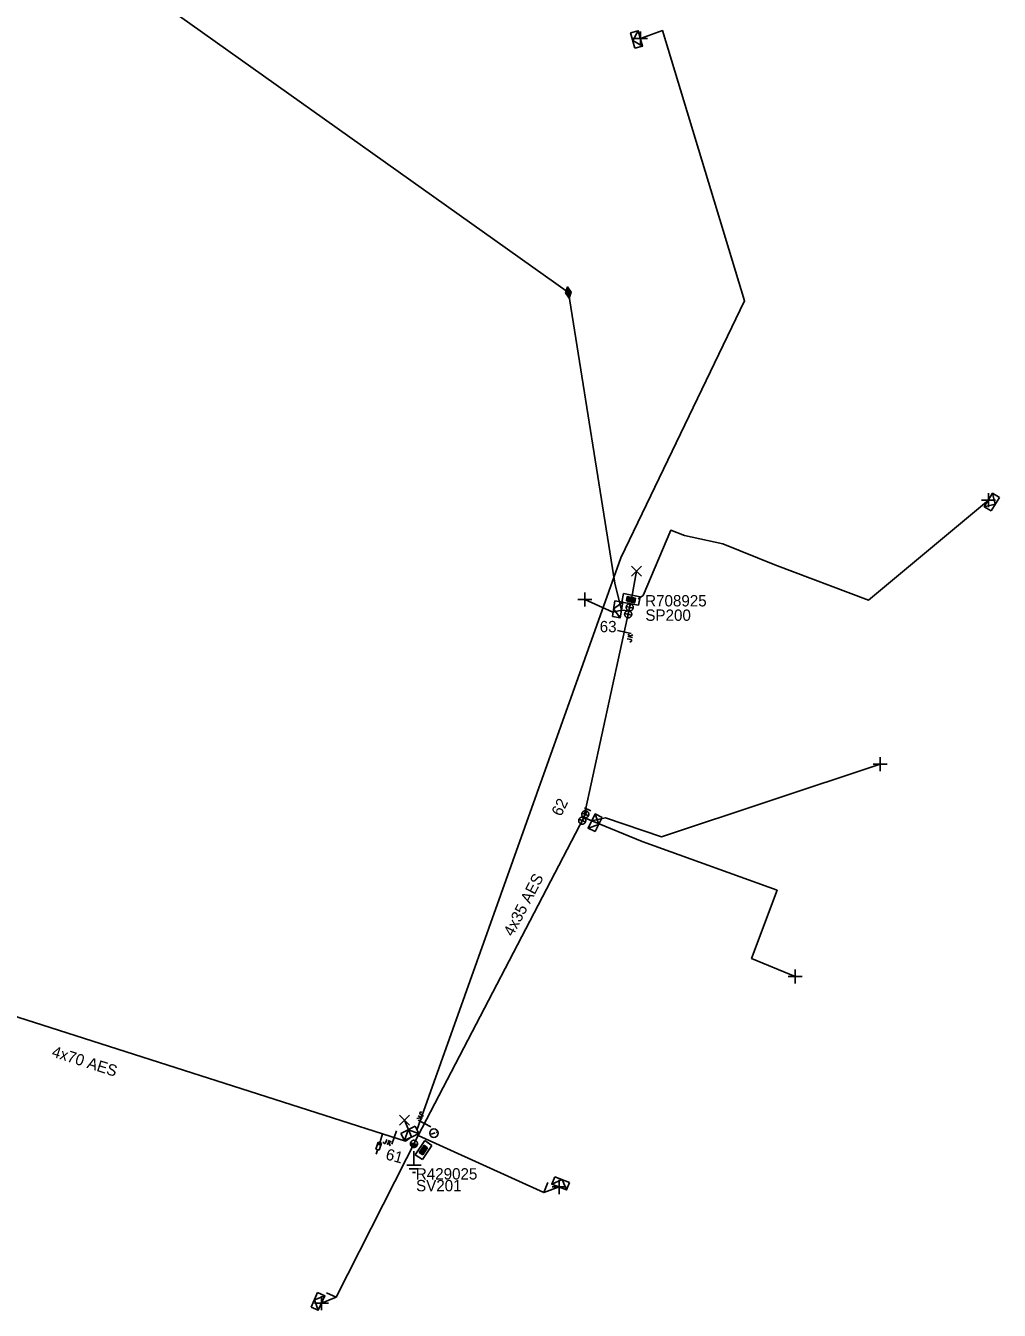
# Model space of a CAD drawing. Extents: x -540466 to -537383, y -1184038 to -1179972.
# Drawn here: x -537581.3 to -537495.4, y -1180536.7 to -1180423.3 of the extents above; entities that cross this region are included whole.
import ezdxf

# ---------------------------------------------------------------- set-up
doc = ezdxf.new("R2010")
doc.units = 0
for name, color, linetype in [('Vrstva 1', 7, 'Continuous'), ('Vrstva 10', 7, 'Continuous'), ('Vrstva 13', 7, 'Continuous'), ('Vrstva 14', 7, 'Continuous'), ('Vrstva 15', 7, 'Continuous'), ('Vrstva 16', 7, 'Continuous'), ('Vrstva 18', 7, 'Continuous'), ('Vrstva 19', 7, 'Continuous'), ('Vrstva 2', 7, 'Continuous'), ('Vrstva 28', 7, 'Continuous'), ('Vrstva 29', 7, 'Continuous'), ('Vrstva 30', 7, 'Continuous'), ('Vrstva 31', 7, 'Continuous'), ('Vrstva 34', 7, 'Continuous'), ('Vrstva 36', 7, 'Continuous'), ('Vrstva 4', 7, 'Continuous'), ('Vrstva 50', 7, 'Continuous'), ('Vrstva 51', 7, 'Continuous'), ('Vrstva 52', 7, 'Continuous'), ('Vrstva 59', 7, 'Continuous'), ('Vrstva 8', 7, 'Continuous'), ('Vrstva 9', 7, 'Continuous')]:
    doc.layers.add(name, color=color, linetype=linetype)

# ---------------------------------------------------------------- blocks, each defined once
blk = doc.blocks.new('NN440')
at = {"layer": 'Vrstva 2'}
for points in [[(0.63, 0), (0.63, 0.06), (0.62, 0.13), (0.6, 0.19), (0.58, 0.25), (0.55, 0.31), (0.51, 0.37), (0.47, 0.42), (0.42, 0.46), (0.37, 0.51), (0.32, 0.54), (0.26, 0.57), (0.2, 0.59), (0.13, 0.61), (0.07, 0.62), (0, 0.63), (-0.06, 0.62), (-0.13, 0.61), (-0.19, 0.59), (-0.26, 0.57), (-0.31, 0.54), (-0.37, 0.51), (-0.42, 0.46), (-0.47, 0.42), (-0.51, 0.37), (-0.54, 0.31), (-0.57, 0.25), (-0.6, 0.19), (-0.62, 0.13), (-0.63, 0.06), (-0.63, 0), (-0.63, -0.07), (-0.62, -0.14), (-0.6, -0.2), (-0.57, -0.26), (-0.54, -0.32), (-0.51, -0.37), (-0.47, -0.43), (-0.42, -0.47), (-0.37, -0.51), (-0.31, -0.55), (-0.26, -0.58), (-0.19, -0.6), (-0.13, -0.62), (-0.06, -0.63), (0, -0.63), (0.07, -0.63), (0.13, -0.62), (0.2, -0.6), (0.26, -0.58), (0.32, -0.55), (0.37, -0.51), (0.42, -0.47), (0.47, -0.43), (0.51, -0.37), (0.55, -0.32), (0.58, -0.26), (0.6, -0.2), (0.62, -0.14), (0.63, -0.07), (0.63, 0)], [(-0.63, 0), (0.63, 0)], [(-0.6, -0.18), (0.57, -0.18)], [(-0.51, -0.32), (0.5, -0.32)], [(-0.37, -0.47), (0.35, -0.47)]]:
    blk.add_lwpolyline(points, dxfattribs=at)
blk = doc.blocks.new('NN840')
at = {"layer": 'Vrstva 15'}
for points in [[(0, 0.62), (0, -0.63)], [(-0.75, -0.71), (-0.75, -0.66)], [(-0.73, -0.76), (-0.75, -0.71)], [(-0.66, -0.8), (-0.73, -0.76)], [(-0.63, -0.8), (-0.66, -0.8)], [(-0.56, -0.76), (-0.63, -0.8)], [(-0.54, -0.71), (-0.56, -0.76)], [(-0.54, -0.38), (-0.54, -0.71)], [(-0.33, -0.38), (-0.33, -0.8)], [(-0.33, -0.64), (-0.13, -0.38)], [(-0.26, -0.56), (-0.09, -0.8)]]:
    blk.add_lwpolyline(points, dxfattribs=at)
blk = doc.blocks.new('NN770')
at = {"layer": 'Vrstva 10'}
for p, q in [((0, 0.19), (0, 0.26)), ((0, -0.28), (0, 0.11))]:
    blk.add_line(p, q, dxfattribs=at)
blk.add_circle((0, -0.01), 0.375, dxfattribs=at)
blk = doc.blocks.new('NN870')
at = {"layer": 'Vrstva 4'}
for points in [[(0, -0.25), (0.5, 0), (0, 0.25), (-0.5, 0), (0, -0.25)], [(0.37, 0), (0, 0.19), (-0.36, 0), (0, -0.19), (0.37, 0)], [(0.24, 0), (0, 0.12), (-0.25, 0), (0, -0.12), (0.24, 0)], [(0.12, 0), (0, 0.06), (-0.13, 0), (0, -0.06), (0.12, 0)]]:
    blk.add_lwpolyline(points, dxfattribs=at)
blk = doc.blocks.new('NN800')
at = {"layer": 'Vrstva 1'}
for points in [[(-0.44, 0.44), (0.44, -0.44)], [(-0.44, -0.44), (0.44, 0.44)]]:
    blk.add_lwpolyline(points, dxfattribs=at)
blk = doc.blocks.new('NN820')
at = {"layer": 'Vrstva 13'}
for points in [[(0, 0), (0, -1.05)], [(-0.16, -0.81), (0.16, -0.81)], [(-0.16, -1.47), (-0.16, -0.81)], [(0, -1.05), (-0.06, -0.93)], [(0, -1.05), (0.06, -0.93)], [(0.16, -0.81), (0.16, -1.47)], [(0.16, -1.47), (-0.16, -1.47)], [(0, -1.47), (0, -1.87)]]:
    blk.add_lwpolyline(points, dxfattribs=at)
blk = doc.blocks.new('NN620')
at = {"layer": 'Vrstva 8'}
for points in [[(0.75, 0), (-0.75, 0)], [(-0.75, 0), (-0.75, -0.75)], [(0.75, -0.75), (0.75, 0)], [(-0.75, -0.75), (0.75, -0.75)], [(0.37, -0.18), (-0.38, -0.18)], [(-0.38, -0.18), (-0.38, -0.56)], [(-0.38, -0.56), (0.37, -0.56)], [(0.32, -0.23), (-0.33, -0.23)], [(-0.33, -0.23), (-0.33, -0.51)], [(-0.33, -0.51), (0.32, -0.51)], [(0.27, -0.27), (-0.28, -0.27)], [(-0.28, -0.27), (-0.28, -0.46)], [(-0.28, -0.46), (0.27, -0.46)], [(0.23, -0.32), (-0.23, -0.32)], [(-0.23, -0.32), (-0.23, -0.42)], [(-0.23, -0.42), (0.23, -0.42)], [(-0.19, -0.37), (0.19, -0.37)], [(0.23, -0.42), (0.23, -0.32)], [(0.27, -0.46), (0.27, -0.27)], [(0.32, -0.51), (0.32, -0.23)], [(0.37, -0.56), (0.37, -0.18)]]:
    blk.add_lwpolyline(points, dxfattribs=at)
blk = doc.blocks.new('NN630')
at = {"layer": 'Vrstva 9'}
for points in [[(0, -0.7), (-0.7, 0)], [(-0.7, -0.7), (-0.7, 0), (0.7, 0), (0.7, -0.7)], [(-0.7, -0.7), (0.7, -0.7)], [(0, -0.7), (0.7, 0)]]:
    blk.add_lwpolyline(points, dxfattribs=at)
blk = doc.blocks.new('NN810')
at = {"layer": 'Vrstva 14'}
for points in [[(0, -0.64), (0, -1.89)], [(0.63, -1.89), (-0.62, -1.89)], [(0.39, -2.2), (-0.4, -2.2)], [(0, -2.52), (-0.12, -2.52)], [(0.14, -2.52), (0, -2.52)]]:
    blk.add_lwpolyline(points, dxfattribs=at)
blk = doc.blocks.new('NN430')
at = {"layer": 'Vrstva 2'}
for points in [[(0, 0), (0, 0.07), (-0.01, 0.13), (-0.03, 0.19), (-0.05, 0.25), (-0.08, 0.31), (-0.12, 0.37), (-0.16, 0.42), (-0.21, 0.46), (-0.26, 0.51), (-0.31, 0.54), (-0.37, 0.57), (-0.43, 0.59), (-0.5, 0.61), (-0.56, 0.62), (-0.63, 0.63), (-0.69, 0.62), (-0.75, 0.61), (-0.82, 0.59), (-0.88, 0.57), (-0.94, 0.54), (-0.99, 0.51), (-1.04, 0.46), (-1.09, 0.42), (-1.13, 0.37), (-1.17, 0.31), (-1.2, 0.25), (-1.22, 0.19), (-1.24, 0.13), (-1.25, 0.07), (-1.25, 0), (-1.25, -0.07), (-1.24, -0.13), (-1.22, -0.19), (-1.2, -0.25), (-1.17, -0.31), (-1.13, -0.37), (-1.09, -0.42), (-1.04, -0.46), (-0.99, -0.51), (-0.94, -0.54), (-0.88, -0.57), (-0.82, -0.59), (-0.75, -0.61), (-0.69, -0.62), (-0.62, -0.62), (-0.56, -0.62), (-0.5, -0.61), (-0.43, -0.59), (-0.37, -0.57), (-0.31, -0.54), (-0.26, -0.51), (-0.21, -0.46), (-0.16, -0.42), (-0.12, -0.37), (-0.08, -0.31), (-0.05, -0.25), (-0.03, -0.19), (-0.01, -0.13), (0, -0.07), (0, 0)], [(-1.25, 0), (1.25, 0)], [(-0.62, 0.62), (-0.62, -0.62)], [(1.25, 0), (1.25, 0.07), (1.24, 0.13), (1.22, 0.19), (1.2, 0.25), (1.17, 0.31), (1.13, 0.37), (1.09, 0.42), (1.04, 0.46), (0.99, 0.51), (0.94, 0.54), (0.88, 0.57), (0.82, 0.59), (0.75, 0.61), (0.69, 0.62), (0.62, 0.63), (0.56, 0.62), (0.5, 0.61), (0.43, 0.59), (0.37, 0.57), (0.31, 0.54), (0.26, 0.51), (0.21, 0.46), (0.16, 0.42), (0.12, 0.37), (0.08, 0.31), (0.05, 0.25), (0.03, 0.19), (0.01, 0.13), (0, 0.07), (0, 0), (0, -0.07), (0.01, -0.13), (0.03, -0.19), (0.05, -0.25), (0.08, -0.31), (0.12, -0.37), (0.16, -0.42), (0.21, -0.46), (0.26, -0.51), (0.31, -0.54), (0.37, -0.57), (0.43, -0.59), (0.5, -0.61), (0.56, -0.62), (0.63, -0.62), (0.69, -0.62), (0.75, -0.61), (0.82, -0.59), (0.88, -0.57), (0.94, -0.54), (0.99, -0.51), (1.04, -0.46), (1.09, -0.42), (1.13, -0.37), (1.17, -0.31), (1.2, -0.25), (1.22, -0.19), (1.24, -0.13), (1.25, -0.07), (1.25, 0)], [(0.62, 0.62), (0.62, -0.62)], [(1.57, 0.62), (1.57, -0.62)]]:
    blk.add_lwpolyline(points, dxfattribs=at)
blk = doc.blocks.new('NN510')
at = {"layer": 'Vrstva 2'}
blk.add_lwpolyline([(0, 0), (0, 0.94)], dxfattribs=at)

msp = doc.modelspace()

# ---------------------------------------------------------------- linework, layer by layer
at = {"layer": 'Vrstva 50'}
for points in [[(-537528.07, -1180474.93), (-537527.96, -1180474.29)], [(-537532.06, -1180493.17), (-537528.07, -1180474.93)], [(-537528.07, -1180474.93), (-537528.73, -1180474.86)], [(-537532.06, -1180493.17), (-537546.67, -1180521.26)], [(-537532.06, -1180493.17), (-537531.36, -1180493.48)], [(-537595.92, -1180506.36), (-537549.81, -1180521.1), (-537547.8, -1180521.74)]]:
    msp.add_lwpolyline(points, dxfattribs=at)
at = {"layer": 'Vrstva 52'}
for points in [[(-537528.73, -1180474.86), (-537529.32, -1180472.5), (-537533.42, -1180446.83), (-537579.63, -1180413.97), (-537557.63, -1180399.89), (-537578.12, -1180364.98)], [(-537546.79, -1180520.76), (-537528.8, -1180470.26), (-537517.88, -1180447.56), (-537525.12, -1180423.71), (-537527.06, -1180424.4)], [(-537527.27, -1180473.86), (-537526.81, -1180473.57), (-537524.38, -1180467.81), (-537523.17, -1180468.28), (-537519.79, -1180469), (-537515.18, -1180470.86), (-537506.94, -1180473.98), (-537496.34, -1180465.15)], [(-537528.73, -1180474.86), (-537529.5, -1180475.04), (-537531.97, -1180473.92)], [(-537531.36, -1180493.48), (-537530.14, -1180493.2), (-537525.21, -1180494.89), (-537505.9, -1180488.46)], [(-537531.36, -1180493.48), (-537526.9, -1180495.28), (-537515, -1180499.6), (-537517.25, -1180505.62), (-537513.39, -1180507.21)]]:
    msp.add_lwpolyline(points, dxfattribs=at)
at = {"layer": 'Vrstva 59'}
for points in [[(-537527.83, -1180473.72), (-537527.41, -1180471.43)], [(-537547.25, -1180521.37), (-537547.89, -1180519.9)]]:
    msp.add_lwpolyline(points, dxfattribs=at)
at = {"layer": 'Vrstva 8'}
for points in [[(-537546.67, -1180521.26), (-537553.92, -1180535.53), (-537555.2, -1180536.04)], [(-537547.8, -1180521.74), (-537547.25, -1180521.37)], [(-537546.67, -1180521.26), (-537535.58, -1180526.28), (-537534.23, -1180525.79)]]:
    msp.add_lwpolyline(points, dxfattribs=at)

# ---------------------------------------------------------------- block references
at = {"layer": 'Vrstva 13', "xscale": 0.5}
for name, p, yscale, rotation in [('NN430', (-537528.07, -1180474.93), 0.5000000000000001, 77.06613890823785), ('NN430', (-537532.06, -1180493.17), 0.5, 64.58831668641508), ('NN440', (-537547.05, -1180521.98), 0.5, -14.840994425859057)]:
    msp.add_blockref(name, p, dxfattribs=dict(at, yscale=yscale, rotation=rotation))
at = {"layer": 'Vrstva 13'}
for p, rotation in [((-537535.58, -1180526.28), -21.579905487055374), ((-537553.92, -1180535.53), 65.56743886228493)]:
    msp.add_blockref('NN510', p, dxfattribs=dict(at, rotation=rotation))
at = {"layer": 'Vrstva 15', "rotation": -0.11001624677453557}
msp.add_blockref('NN810', (-537547.05, -1180521.98), dxfattribs=at)
at = {"layer": 'Vrstva 16', "rotation": -17.73503338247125}
msp.add_blockref('NN820', (-537549.81, -1180521.1), dxfattribs=at)
at = {"layer": 'Vrstva 18'}
for p, rotation in [((-537528.48, -1180476.79), 77.66091386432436), ((-537546.12, -1180520.18), -117.48856111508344), ((-537548.8, -1180521.42), -19.42392766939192)]:
    msp.add_blockref('NN840', p, dxfattribs=dict(at, rotation=rotation))
at = {"layer": 'Vrstva 19', "rotation": -80.91698052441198}
msp.add_blockref('NN870', (-537533.42, -1180446.83), dxfattribs=at)
at = {"layer": 'Vrstva 28'}
for p, rotation in [((-537527.96, -1180474.29), 169.20759167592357), ((-537546.51, -1180522.32), 56.20470620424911)]:
    msp.add_blockref('NN620', p, dxfattribs=dict(at, rotation=rotation))
at = {"layer": 'Vrstva 31'}
for p, rotation in [((-537527.06, -1180424.4), -74.0825722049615), ((-537496.34, -1180465.15), 58.342952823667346), ((-537528.73, -1180474.86), -99.60520275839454), ((-537531.36, -1180493.48), 63.622313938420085), ((-537547.25, -1180521.37), -153.1741199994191), ((-537534.23, -1180525.79), 158.42009448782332), ((-537555.2, -1180536.04), -114.43256113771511)]:
    msp.add_blockref('NN630', p, dxfattribs=dict(at, rotation=rotation))
at = {"layer": 'Vrstva 34', "rotation": 45}
for p in [(-537527.06, -1180424.4), (-537496.34, -1180465.15), (-537531.97, -1180473.92), (-537505.9, -1180488.46), (-537513.39, -1180507.21), (-537534.23, -1180525.79), (-537555.2, -1180536.04)]:
    msp.add_blockref('NN800', p, dxfattribs=at)
at = {"layer": 'Vrstva 34'}
for p in [(-537527.41, -1180471.43), (-537547.89, -1180519.9)]:
    msp.add_blockref('NN800', p, dxfattribs=at)
at = {"layer": 'Vrstva 36', "rotation": -69.34108890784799}
msp.add_blockref('NN770', (-537545.27, -1180521.04), dxfattribs=at)

# ---------------------------------------------------------------- texts
at = {"layer": 'Vrstva 14'}
for s, rotation, p in [('63', 0.052, (-537530.65, -1180476.82)), ('62', 64.18, (-537534.06, -1180493.14)), ('61', 345.159, (-537549.61, -1180523.34))]:
    msp.add_text(s, height=1, rotation=rotation, dxfattribs=at).set_placement(p)
at = {"layer": 'Vrstva 29'}
for s, p in [('R708925', (-537526.64, -1180474.54)), ('R429025', (-537546.88, -1180525.13))]:
    msp.add_text(s, height=1, dxfattribs=at).set_placement(p)
at = {"layer": 'Vrstva 30'}
for s, p in [('SP200', (-537526.62, -1180475.81)), ('SV201', (-537546.86, -1180526.17))]:
    msp.add_text(s, height=1, dxfattribs=at).set_placement(p)
at = {"layer": 'Vrstva 51'}
for s, rotation, p in [('4x35 AES', 62.511, (-537538.32, -1180503.74)), ('4x70 AES', 342.275, (-537579.09, -1180514.26))]:
    msp.add_text(s, height=1, rotation=rotation, dxfattribs=at).set_placement(p)

doc.saveas('drawing.dxf')
